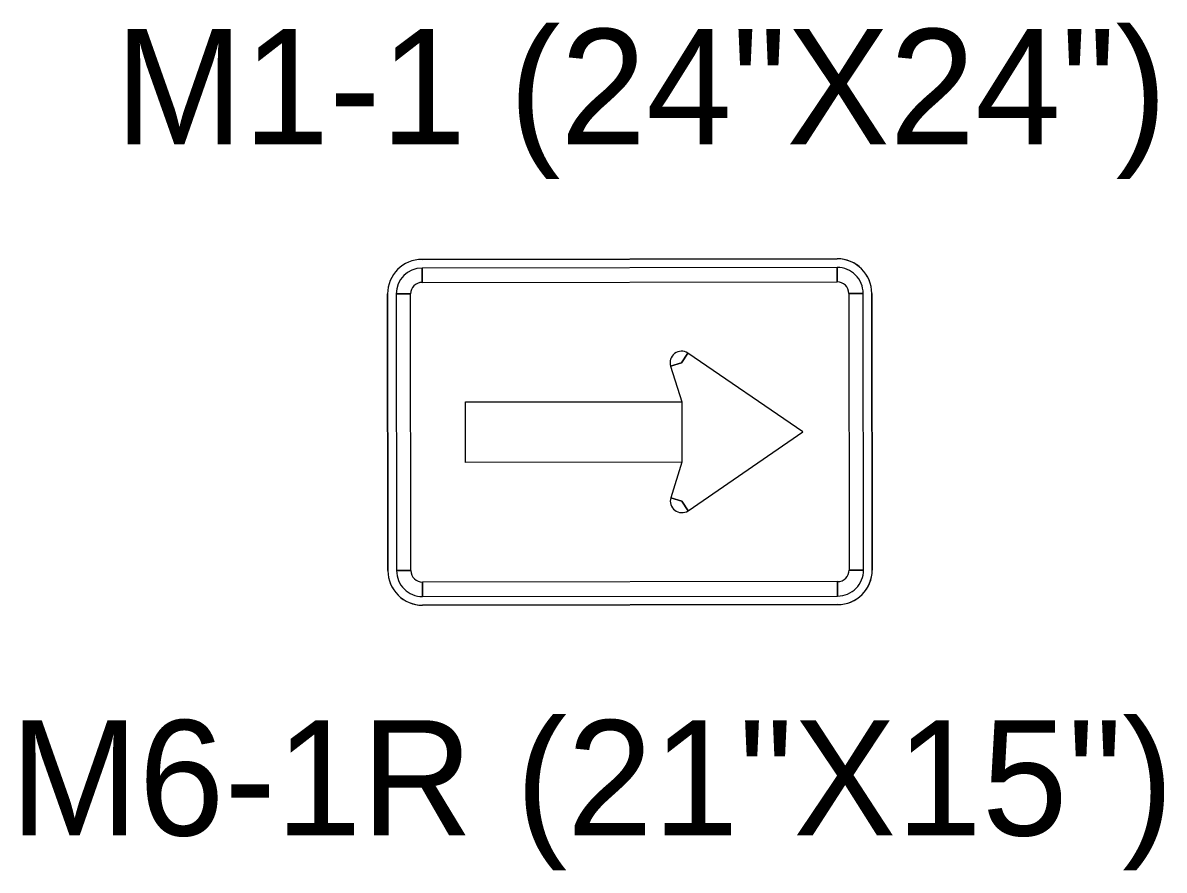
# Model space of a CAD drawing. Extents: x 658976 to 668726, y 639543 to 647196.
# Drawn here: x 664739.1 to 664800.9, y 643485.6 to 643531.6 of the extents above; entities that cross this region are included whole.
import ezdxf

# ---------------------------------------------------------------- set-up
doc = ezdxf.new("R2010")
doc.units = 0
doc.layers.add('R_SIGN', color=7, linetype='Continuous')
doc.layers.add('R_SIGN_ANNOT_HWY16', color=7, linetype='Continuous')

msp = doc.modelspace()

# ---------------------------------------------------------------- linework, layer by layer
at = {"layer": 'R_SIGN'}
for p, q in [((664783.22, 643518.756), (664760.721, 643518.726)), ((664760.721, 643518.726), (664783.22, 643518.756)), ((664760.722, 643517.476), (664760.721, 643518.257)), ((664783.221, 643518.287), (664783.222, 643517.506)), ((664758.848, 643516.849), (664758.868, 643501.849)), ((664758.868, 643501.849), (664758.848, 643516.849)), ((664759.317, 643516.849), (664760.098, 643516.85)), ((664783.848, 643516.882), (664784.629, 643516.883)), ((664785.118, 643501.883), (664785.098, 643516.883)), ((664785.098, 643516.883), (664785.118, 643501.883)), ((664774.79, 643513.12), (664775.123, 643513.648)), ((664774.194, 643512.932), (664774.79, 643513.12)), ((664774.8, 643505.62), (664774.204, 643505.805)), ((664775.135, 643505.092), (664774.8, 643505.62)), ((664760.118, 643501.85), (664759.337, 643501.849)), ((664784.649, 643501.883), (664783.868, 643501.882)), ((664760.745, 643500.445), (664760.744, 643501.226)), ((664783.244, 643501.256), (664783.245, 643500.475)), ((664760.745, 643499.976), (664783.245, 643500.006)), ((664783.245, 643500.006), (664760.745, 643499.976))]:
    msp.add_line(p, q, dxfattribs=at)
for points in [[(664783.221, 643518.287), (664760.721, 643518.257), (664760.722, 643517.476), (664783.222, 643517.506), (664783.221, 643518.287)], [(664759.317, 643516.849), (664759.337, 643501.849), (664760.118, 643501.85), (664760.098, 643516.85), (664759.317, 643516.849)], [(664784.649, 643501.883), (664784.629, 643516.883), (664783.848, 643516.882), (664783.868, 643501.882), (664784.649, 643501.883)], [(664781.358, 643509.378), (664775.123, 643513.648), (664774.79, 643513.12), (664774.194, 643512.932), (664774.798, 643511.01), (664774.803, 643507.729), (664774.204, 643505.805), (664774.8, 643505.62), (664775.135, 643505.092), (664781.358, 643509.378)], [(664763.079, 643507.713), (664763.074, 643510.995), (664774.798, 643511.01), (664774.803, 643507.729), (664763.079, 643507.713)], [(664760.745, 643500.445), (664783.245, 643500.475), (664783.244, 643501.256), (664760.744, 643501.226), (664760.745, 643500.445)]]:
    msp.add_lwpolyline(points, close=True, dxfattribs=at)
for centre, radius, start, end in [((664760.723, 643516.851), 1.875, 90.07595, 180.07559), ((664760.723, 643516.851), 1.875, 90.07574, 180.07574), ((664783.223, 643516.881), 1.875, 0.07574, 90.07595), ((664783.223, 643516.881), 1.875, 0.07574, 90.07574), ((664760.723, 643516.851), 1.406, 90.07595, 180.07559), ((664783.223, 643516.881), 1.406, 0.07574, 90.07595), ((664760.723, 643516.851), 0.625, 90.07595, 180.07559), ((664783.223, 643516.881), 0.625, 0.07574, 90.07595), ((664774.79, 643513.12), 0.625, 57.80009, 197.4534), ((664774.8, 643505.62), 0.625, 162.69778, 302.35166), ((664760.743, 643501.851), 1.875, 180.07559, 270.0758), ((664760.743, 643501.851), 1.875, 180.07574, 270.07574), ((664760.743, 643501.851), 1.406, 180.07559, 270.0758), ((664760.743, 643501.851), 0.625, 180.07559, 270.0758), ((664783.243, 643501.881), 0.625, 270.0758, 0.07601), ((664783.243, 643501.881), 1.875, 270.0758, 0.07601), ((664783.243, 643501.881), 1.406, 270.0758, 0.07601), ((664783.243, 643501.881), 1.875, 270.07574, 0.07574)]:
    msp.add_arc(centre, radius, start, end, dxfattribs=at)

# ---------------------------------------------------------------- texts
at = {"layer": 'R_SIGN_ANNOT_HWY16'}
for s, rotation, p in [('M1-1 (24"X24")', 0, (664744.071, 643524.968)), ('M6-1R (21"X15")', 360, (664738.395, 643487.491))]:
    msp.add_text(s, height=6.25, rotation=rotation, dxfattribs=at).set_placement(p)

doc.saveas('drawing.dxf')
